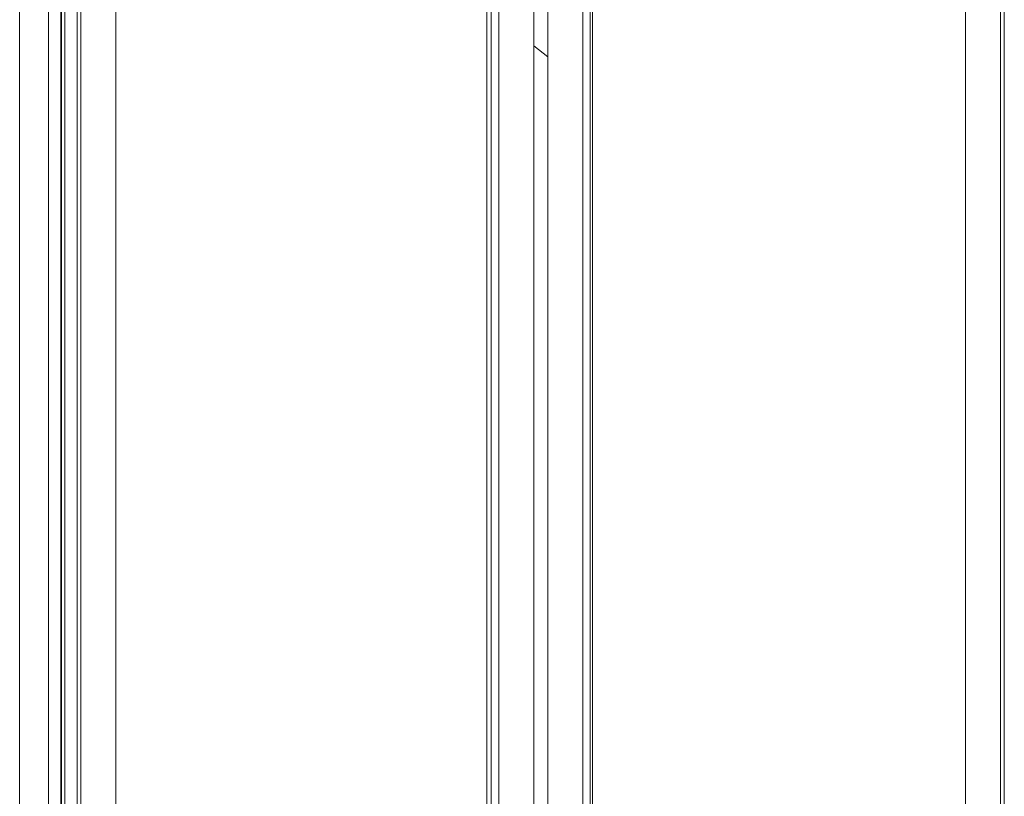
# Model space of a CAD drawing. Header units: inches. Extents: x 424 to 2043, y -237 to 445.
# Tile 860 of 965: x 877.94 to 879.45, y 225.98 to 227.17. Entities that reach past the tile are written whole.
import ezdxf

# ---------------------------------------------------------------- set-up
doc = ezdxf.new("R2010")
doc.units = ezdxf.units.IN
doc.header["$MEASUREMENT"] = 0
for name, color, linetype, lineweight in [('A-DOOR', 31, 'Continuous', 9), ('A-GLAZ-CURT', 52, 'Continuous', 9), ('A-WALL', 113, 'Continuous', 9)]:
    doc.layers.add(name, color=color, linetype=linetype, lineweight=lineweight)

# ---------------------------------------------------------------- blocks, each defined once
blk = doc.blocks.new('Family2 - Family2-157026-Section 1')
at = {"layer": 'A-GLAZ-CURT'}
blk.add_line((-98.1363, 12.0167), (-98.1577, 12.0333), dxfattribs=at)
blk = doc.blocks.new('5-panel_Bi-fold_external_door_10806 - Type 1-V68-Section 1')
at = {"layer": 'A-DOOR'}
for p, q in [((-98.9454, 12.4), (-98.9454, 9.6)), ((-98.9014, 12.4), (-98.9014, 9.6)), ((-98.8824, 9.6), (-98.8824, 12.3372)), ((-98.8572, 9.6), (-98.8572, 12.3372)), ((-98.8515, 9.6), (-98.8515, 12.3372)), ((-98.7978, 9.6), (-98.7978, 12.3372)), ((-98.2114, 12.3374), (-98.2114, 9.6)), ((-98.0825, 12.3374), (-98.0825, 9.6)), ((-97.4962, 9.6), (-97.4962, 12.3378)), ((-97.4425, 9.6), (-97.4425, 12.3378)), ((-97.4368, 12.3378), (-97.4368, 9.6)), ((-98.8812, 12.25), (-98.8812, 9.685)), ((-98.8763, 9.685), (-98.8763, 12.25)), ((-98.2296, 12.2614), (-98.2296, 9.7031)), ((-98.223, 12.2627), (-98.223, 9.7018)), ((-98.0714, 12.2627), (-98.0714, 9.7018)), ((-98.0678, 12.2627), (-98.0678, 9.7018)), ((-98.1577, 12.1735), (-98.1577, 10.849)), ((-98.1363, 12.1735), (-98.1363, 10.849))]:
    blk.add_line(p, q, dxfattribs=at)

msp = doc.modelspace()

# ---------------------------------------------------------------- linework, layer by layer
at = {"layer": 'A-WALL'}
msp.add_line((877.9411, 224.6972), (877.9411, 227.4972), dxfattribs=at)

# ---------------------------------------------------------------- block references
at = {"layer": 'A-DOOR'}
msp.add_blockref('5-panel_Bi-fold_external_door_10806 - Type 1-V68-Section 1', (976.8865, 215.0972), dxfattribs=at)
at = {"layer": 'A-GLAZ-CURT'}
msp.add_blockref('Family2 - Family2-157026-Section 1', (976.8865, 215.0972), dxfattribs=at)

doc.saveas('drawing.dxf')
